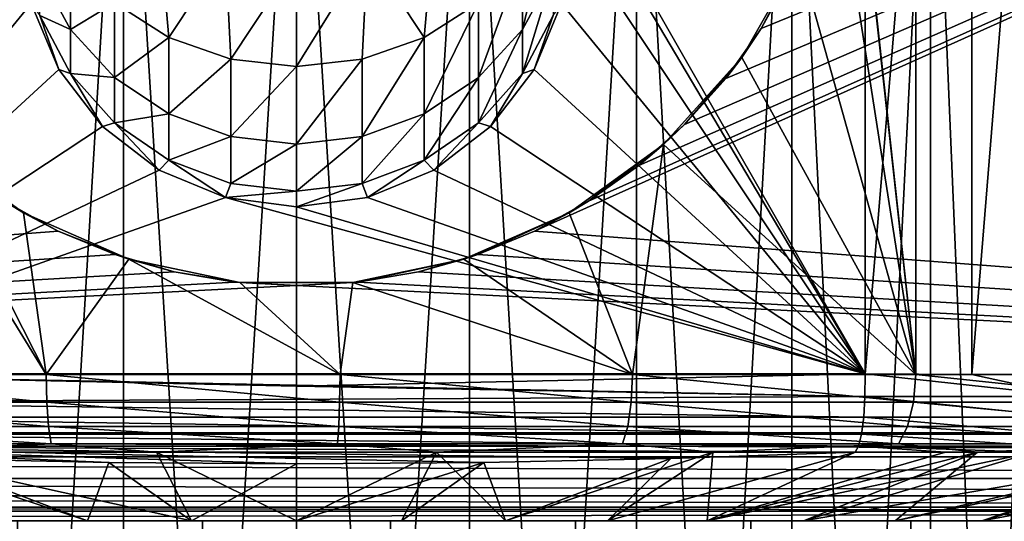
# Model space of a CAD drawing. Header units: metres. Extents: x -109 to 109, y -917 to 389.
# Tile 484 of 656: x -3.53 to 9.03, y -410.01 to -403.61. Entities that reach past the tile are written whole.
import ezdxf

# ---------------------------------------------------------------- set-up
doc = ezdxf.new("R2010")
doc.units = ezdxf.units.M
doc.layers.add('solid_24503124_XXX_01_SW0001', color=7, linetype='CONTINUOUS')
doc.layers.add('solid_24503124_XXX_01_SW0001_01', color=7, linetype='CONTINUOUS')

msp = doc.modelspace()

# ---------------------------------------------------------------- linework, layer by layer
at = {"layer": 'solid_24503124_XXX_01_SW0001'}
for points in [[(-36.877968, -391.122345, 80), (-3.037124, -393.693176, 80), (-36.877968, -408.877655, 80)], [(-3.38075, -403.405823, -21.299999), (-7.249827, -408.12616, -21.299999), (-7.249827, -391.87384, -21.299999)], [(-36.877968, -408.877655, 80), (-3.037124, -393.693176, 80), (-3.724197, -394.072937, 80)], [(-2.204994, -399, -412.045685), (-2.204994, -434.5, -412.045685), (-4.3349, -434.5, -411.439667)], [(-4.3349, -399, -411.439667), (-2.204994, -399, -412.045685), (-4.3349, -434.5, -411.439667)], [(-4.3349, -399, -389.060333), (-4.3349, -434.5, -389.060333), (-2.204994, -434.5, -388.454315)], [(-2.204994, -399, -388.454315), (-4.3349, -399, -389.060333), (-2.204994, -434.5, -388.454315)], [(-2.204994, -434.5, -412.045685), (0, -399, -412.25), (0, -434.5, -412.25)], [(-2.204994, -399, -388.454315), (0, -434.5, -388.25), (0, -399, -388.25)], [(-2.204994, -399, -388.454315), (-2.204994, -434.5, -388.454315), (0, -434.5, -388.25)], [(-2.204994, -399, -412.045685), (0, -399, -412.25), (-2.204994, -434.5, -412.045685)], [(2.204994, -399, -412.045685), (2.204994, -434.5, -412.045685), (0, -434.5, -412.25)], [(0, -399, -412.25), (2.204994, -399, -412.045685), (0, -434.5, -412.25)], [(-1.626531, -403.84079, -160.839645), (-2.320929, -403.397949, -160.656219), (-1.75, -402.445496, -163.515549)], [(-1.626531, -403.84079, -160.839645), (-1.75, -402.445496, -163.515549), (-0.905867, -402.748322, -163.690369)], [(-2.880444, -403.739746, -157.688187), (-3.272557, -403.018066, -157.494919), (-2.880444, -402.814484, -160.414536)], [(-2.880444, -403.739746, -157.688187), (-2.880444, -402.814484, -160.414536), (-2.320929, -403.397949, -160.656219)], [(-0.837605, -404.117218, -160.954147), (-1.626531, -403.84079, -160.839645), (-0.905867, -402.748322, -163.690369)], [(-3.272557, -403.56012, -154.767014), (-3.272557, -403.018066, -157.494919), (-2.880444, -403.739746, -157.688187)], [(-3.38075, -403.405823, -21.299999), (-3.03106, -404.250031, -21.299999), (-7.249827, -408.12616, -21.299999)], [(-3.031089, -404.25, -152), (-3.03106, -404.250031, -21.299999), (-3.38075, -403.405823, -21.299999)], [(-3.031089, -404.25, -152), (-3.38075, -403.405823, -21.299999), (-3.38074, -403.405853, -152)], [(-3.031089, -404.25, -152), (-3.38074, -403.405853, -152), (-3.272557, -403.56012, -154.767014)], [(-2.320929, -404.349792, -157.851578), (-2.880444, -403.739746, -157.688187), (-2.320929, -403.397949, -160.656219)], [(-2.320929, -404.349792, -157.851578), (-2.320929, -403.397949, -160.656219), (-1.626531, -403.84079, -160.839645)], [(-2.880444, -404.300873, -154.864334), (-3.272557, -403.56012, -154.767014), (-2.880444, -403.739746, -157.688187)], [(-3.031089, -404.25, -152), (-3.272557, -403.56012, -154.767014), (-2.880444, -404.300873, -154.864334)], [(-2.880444, -404.300873, -154.864334), (-2.880444, -403.739746, -157.688187), (-2.320929, -404.349792, -157.851578)], [(-1.626531, -404.812805, -157.975571), (-2.320929, -404.349792, -157.851578), (-1.626531, -403.84079, -160.839645)], [(-1.626531, -404.812805, -157.975571), (-1.626531, -403.84079, -160.839645), (-0.837605, -404.117218, -160.954147)], [(-5.677755, -404.094238, 21.771841), (-6.847156, -408.132996, 21.432837), (-3.190269, -408.132996, 22.272678)], [(-4.682041, -405.203705, 22.007465), (-5.677755, -404.094238, 21.771841), (-3.190269, -408.132996, 22.272678)], [(-0.837605, -405.101807, -158.052963), (-1.626531, -404.812805, -157.975571), (-0.837605, -404.117218, -160.954147)], [(-0.837605, -405.101807, -158.052963), (-0.837605, -404.117218, -160.954147), (0, -404.211182, -160.993057)], [(0, -405.200043, -158.079269), (-0.837605, -405.101807, -158.052963), (0, -404.211182, -160.993057)], [(0.837605, -404.117218, -160.954147), (0, -405.200043, -158.079269), (0, -404.211182, -160.993057)], [(-3.03106, -404.250031, -21.299999), (-2.47491, -404.974823, -21.299999), (-7.249827, -408.12616, -21.299999)], [(-2.474874, -404.974884, -152), (-3.03106, -404.250031, -21.299999), (-3.031089, -404.25, -152)], [(-2.474874, -404.974884, -152), (-3.031089, -404.25, -152), (-2.880444, -404.300873, -154.864334)], [(-2.474874, -404.974884, -152), (-2.47491, -404.974823, -21.299999), (-3.03106, -404.250031, -21.299999)], [(-2.320929, -404.927032, -154.946609), (-2.880444, -404.300873, -154.864334), (-2.320929, -404.349792, -157.851578)], [(-2.474874, -404.974884, -152), (-2.880444, -404.300873, -154.864334), (-2.320929, -404.927032, -154.946609)], [(-2.320929, -404.927032, -154.946609), (-2.320929, -404.349792, -157.851578), (-1.626531, -404.812805, -157.975571)], [(-1.626531, -405.402283, -155.009048), (-2.320929, -404.927032, -154.946609), (-1.626531, -404.812805, -157.975571)], [(-1.626531, -405.402283, -155.009048), (-1.626531, -404.812805, -157.975571), (-0.837605, -405.101807, -158.052963)], [(-2.47491, -404.974823, -21.299999), (-1.74995, -405.531128, -21.299999), (-7.249827, -408.12616, -21.299999)], [(-1.75, -405.531097, -152), (-1.74995, -405.531128, -21.299999), (-2.47491, -404.974823, -21.299999)], [(-1.75, -405.531097, -152), (-2.47491, -404.974823, -21.299999), (-2.474874, -404.974884, -152)], [(-1.75, -405.531097, -152), (-2.474874, -404.974884, -152), (-2.320929, -404.927032, -154.946609)], [(-1.75, -405.531097, -152), (-2.320929, -404.927032, -154.946609), (-1.626531, -405.402283, -155.009048)], [(-0.837605, -405.698914, -155.048019), (-1.626531, -405.402283, -155.009048), (-0.837605, -405.101807, -158.052963)], [(-0.837605, -405.698914, -155.048019), (-0.837605, -405.101807, -158.052963), (0, -405.200043, -158.079269)], [(0.837605, -405.101807, -158.052963), (0, -405.799744, -155.061264), (0, -405.200043, -158.079269)], [(-3.479089, -406.074188, 22.229393), (-4.682041, -405.203705, 22.007465), (-3.190269, -408.132996, 22.272678)], [(-4.364478, -405.472778, 80), (-4.682041, -405.203705, 22.007465), (-3.479089, -406.074188, 22.229393)], [(0, -405.799744, -155.061264), (-0.837605, -405.698914, -155.048019), (0, -405.200043, -158.079269)], [(-3.724197, -405.927063, 80), (-4.364478, -405.472778, 80), (-3.479089, -406.074188, 22.229393)], [(-0.905867, -405.880737, -152), (-1.75, -405.531097, -152), (-1.626531, -405.402283, -155.009048)], [(-0.905867, -405.880737, -152), (-1.626531, -405.402283, -155.009048), (-0.837605, -405.698914, -155.048019)], [(-1.74995, -405.531128, -21.299999), (-0.905888, -405.880737, -21.299999), (-7.249827, -408.12616, -21.299999)], [(-0.905867, -405.880737, -152), (-1.74995, -405.531128, -21.299999), (-1.75, -405.531097, -152)], [(-0.905867, -405.880737, -152), (-0.905888, -405.880737, -21.299999), (-1.74995, -405.531128, -21.299999)], [(-0.905867, -405.880737, -152), (-0.837605, -405.698914, -155.048019), (0, -405.799744, -155.061264)], [(0.837605, -405.698914, -155.048019), (0, -406, -152), (0, -405.799744, -155.061264)], [(0, -406, -152), (-0.905867, -405.880737, -152), (0, -405.799744, -155.061264)], [(-36.877968, -408.877655, 80), (-3.724197, -405.927063, 80), (-3.037124, -406.306824, 80)], [(-0.905888, -405.880737, -21.299999), (7.249827, -408.12616, -21.299999), (-7.249827, -408.12616, -21.299999)], [(-3.037124, -406.306824, 80), (-3.724197, -405.927063, 80), (-3.479089, -406.074188, 22.229393)], [(0, -406, -152), (0, -406, -21.299999), (-0.905888, -405.880737, -21.299999)], [(0, -406, -152), (-0.905888, -405.880737, -21.299999), (-0.905867, -405.880737, -152)], [(0.905867, -405.880737, -152), (0, -406, -21.299999), (0, -406, -152)], [(-2.139182, -406.665131, 22.398079), (-3.479089, -406.074188, 22.229393), (-3.190269, -408.132996, 22.272678)], [(-3.037124, -406.306824, 80), (-3.479089, -406.074188, 22.229393), (-2.139182, -406.665131, 22.398079)], [(-36.877968, -408.877655, 80), (-3.037124, -406.306824, 80), (-2.312017, -406.607147, 80)], [(-2.312017, -406.607147, 80), (-3.037124, -406.306824, 80), (-2.139182, -406.665131, 22.398079)], [(-36.877968, -408.877655, 80), (-2.312017, -406.607147, 80), (-1.557671, -406.824493, 80)], [(-1.557671, -406.824493, 80), (-2.312017, -406.607147, 80), (-2.139182, -406.665131, 22.398079)], [(-1.557671, -406.824493, 80), (-2.139182, -406.665131, 22.398079), (-0.719978, -406.96286, 22.488478)], [(-36.877968, -408.877655, 80), (-1.557671, -406.824493, 80), (-0.783683, -406.955994, 80)], [(-0.783683, -406.955994, 80), (-1.557671, -406.824493, 80), (-0.719978, -406.96286, 22.488478)], [(0, -407, 80), (-0.783683, -406.955994, 80), (-0.719978, -406.96286, 22.488478)], [(7.24878, -408.416779, -21.256926), (-7.246294, -408.48642, -21.233025), (-7.249827, -408.12616, -21.299999)], [(-3.183087, -408.486603, 22.208439), (-3.190269, -408.132996, 22.272678), (-6.847156, -408.132996, 21.432837)], [(-6.82813, -408.486603, 21.371088), (-3.183087, -408.486603, 22.208439), (-6.847156, -408.132996, 21.432837)], [(0.55041, -408.486603, 22.428638), (0.555336, -408.132996, 22.493145), (-3.190269, -408.132996, 22.272678)], [(-3.183087, -408.486603, 22.208439), (0.55041, -408.486603, 22.428638), (-3.190269, -408.132996, 22.272678)], [(7.234003, -408.677948, -21.134729), (-7.234003, -408.677948, -21.134729), (-7.246294, -408.48642, -21.233025)], [(-3.160501, -408.795349, 22.023577), (-3.183087, -408.486603, 22.208439), (-6.82813, -408.486603, 21.371088)], [(-6.77269, -408.795349, 21.193333), (-3.160501, -408.795349, 22.023577), (-6.82813, -408.486603, 21.371088)], [(0.539393, -408.795349, 22.242657), (0.55041, -408.486603, 22.428638), (-3.183087, -408.486603, 22.208439)], [(-3.160501, -408.795349, 22.023577), (0.539393, -408.795349, 22.242657), (-3.183087, -408.486603, 22.208439)], [(7.206511, -408.894836, -20.942553), (-7.206511, -408.894836, -20.942553), (-7.234003, -408.677948, -21.134729)], [(36.877968, -409.183319, 80.047859), (-36.877968, -409.183319, 80.047859), (-36.877968, -408.877655, 80)], [(-6.77269, -408.795349, 21.193333), (-6.688049, -409.017975, 20.922672), (-3.125461, -409.017975, 21.742119)], [(-6.77269, -408.795349, 21.193333), (-3.125461, -409.017975, 21.742119), (-3.160501, -408.795349, 22.023577)], [(7.168308, -409.048676, -20.695629), (-7.168308, -409.048676, -20.695629), (-7.206511, -408.894836, -20.942553)], [(7.168308, -409.048676, -20.695629), (7.123383, -409.125549, -20.414766), (-7.168308, -409.048676, -20.695629)], [(-7.168308, -409.048676, -20.695629), (2.388365, -409.25589, -20.421066), (-0.00139, -409.272888, -20.421892)], [(-7.168308, -409.048676, -20.695629), (-0.00139, -409.272888, -20.421892), (-2.391369, -409.255859, -20.421066)], [(-7.168308, -409.048676, -20.695629), (-2.391369, -409.255859, -20.421066), (-4.774992, -409.205627, -20.418634)], [(-3.125461, -409.017975, 21.742119), (-6.688049, -409.017975, 20.922672), (-5.307868, -409.125549, 20.960243)], [(-3.125461, -409.017975, 21.742119), (-5.307868, -409.125549, 20.960243), (-1.785527, -409.125549, 21.548019)], [(-5.307868, -409.125549, 20.960243), (-3.967916, -410, 13.946512), (-2.664519, -410, 14.253082)], [(-5.307868, -409.125549, 20.960243), (-2.664519, -410, 14.253082), (-1.337842, -410, 14.438152)], [(-1.785527, -409.125549, 21.548019), (-5.307868, -409.125549, 20.960243), (-1.337842, -410, 14.438152)], [(0.523693, -409.017975, 21.959372), (-3.125461, -409.017975, 21.742119), (-1.785527, -409.125549, 21.548019)], [(36.877968, -409.460022, 80.187065), (-36.877968, -409.460022, 80.187065), (-36.877968, -409.183319, 80.047859)], [(36.877968, -409.183319, 80.047859), (36.877968, -409.460022, 80.187065), (-36.877968, -409.183319, 80.047859)], [(-4.774992, -409.205627, -20.418634), (-2.664519, -410, -14.253082), (-3.967916, -410, -13.946512)], [(-4.774992, -409.205627, -20.418634), (-2.391369, -409.255859, -20.421066), (-2.664519, -410, -14.253082)], [(-2.391369, -409.255859, -20.421066), (-1.337842, -410, -14.438152), (-2.664519, -410, -14.253082)], [(-2.391369, -409.255859, -20.421066), (-0.00139, -409.272888, -20.421892), (-1.337842, -410, -14.438152)], [(-0.00139, -409.272888, -20.421892), (0, -410, -14.49998), (-1.337842, -410, -14.438152)], [(36.877968, -409.680847, 80.404259), (-36.877968, -409.680847, 80.404259), (-36.877968, -409.460022, 80.187065)], [(36.877968, -409.460022, 80.187065), (36.877968, -409.680847, 80.404259), (-36.877968, -409.460022, 80.187065)], [(36.877968, -409.824615, 80.678604), (-36.877968, -409.824615, 80.678604), (-36.877968, -409.680847, 80.404259)], [(36.877968, -409.680847, 80.404259), (36.877968, -409.824615, 80.678604), (-36.877968, -409.680847, 80.404259)], [(36.877968, -409.877502, 80.982544), (37.000458, -410, 88), (-37.000458, -410, 88)], [(-36.877968, -409.877502, 80.982544), (36.877968, -409.877502, 80.982544), (-37.000458, -410, 88)], [(-36.877968, -409.824615, 80.678604), (36.877968, -409.877502, 80.982544), (-36.877968, -409.877502, 80.982544)], [(36.877968, -409.824615, 80.678604), (36.877968, -409.877502, 80.982544), (-36.877968, -409.824615, 80.678604)], [(-1.199402, -410, 12.944548), (-6.463395, -410, 12.979765), (-7.633059, -410, 12.328273)], [(-3.557692, -410, 12.503706), (-1.199402, -410, 12.944548), (-7.633059, -410, 12.328273)], [(-1.199508, -410, -12.944538), (-3.557472, -410, -12.503769), (-6.463395, -410, -12.979765)], [(1.19961, -410, -12.944529), (-1.199508, -410, -12.944538), (-6.463395, -410, -12.979765)], [(5.23799, -410, 13.520853), (-5.23799, -410, 13.520853), (-6.463395, -410, 12.979765)], [(6.463395, -410, 12.979765), (5.23799, -410, 13.520853), (-6.463395, -410, 12.979765)], [(-1.199402, -410, 12.944548), (6.463395, -410, 12.979765), (-6.463395, -410, 12.979765)], [(3.967916, -410, 13.946512), (-3.967916, -410, 13.946512), (-5.23799, -410, 13.520853)], [(5.23799, -410, 13.520853), (3.967916, -410, 13.946512), (-5.23799, -410, 13.520853)], [(2.664519, -410, 14.253082), (-2.664519, -410, 14.253082), (-3.967916, -410, 13.946512)], [(3.967916, -410, 13.946512), (2.664519, -410, 14.253082), (-3.967916, -410, 13.946512)], [(-3.557692, -410, 12.503706), (-3.557269, -535, 12.503851), (-1.199402, -410, 12.944548)], [(-1.199508, -410, -12.944538), (-3.557269, -535, -12.503851), (-3.557472, -410, -12.503769)], [(-1.199402, -410, 12.944548), (-3.557269, -535, 12.503851), (-1.198704, -535, 12.944597)], [(-1.199508, -410, -12.944538), (-1.198704, -535, -12.944597), (-3.557269, -535, -12.503851)], [(1.337842, -410, 14.438152), (-1.337842, -410, 14.438152), (-2.664519, -410, 14.253082)], [(2.664519, -410, 14.253082), (1.337842, -410, 14.438152), (-2.664519, -410, 14.253082)], [(1.337842, -410, 14.438152), (0, -410, 14.49998), (-1.337842, -410, 14.438152)], [(1.19961, -410, -12.944529), (-1.198704, -535, -12.944597), (-1.199508, -410, -12.944538)], [(1.19961, -410, -12.944529), (1.198704, -535, -12.944597), (-1.198704, -535, -12.944597)]]:
    msp.add_3dface(points, dxfattribs=at)
at = {"layer": 'solid_24503124_XXX_01_SW0001_01'}
for points in [[(-37.000458, -390, 88), (-37.000458, -410, 88), (37.000458, -410, 88)], [(37.000458, -390, 88), (-37.000458, -390, 88), (37.000458, -410, 88)], [(36.877968, -391.122345, 80), (3.037124, -406.306824, 80), (3.724197, -405.927063, 80)], [(36.877968, -391.122345, 80), (36.877968, -408.877655, 80), (3.037124, -406.306824, 80)], [(36.877968, -391.122345, 80), (3.724197, -405.927063, 80), (4.364478, -405.472778, 80)], [(36.877968, -391.122345, 80), (4.364478, -405.472778, 80), (4.949748, -404.949738, 80)], [(36.877968, -391.122345, 80), (4.949748, -404.949738, 80), (5.472773, -404.364471, 80)], [(36.877968, -391.122345, 80), (5.472773, -404.364471, 80), (5.927076, -403.724182, 80)], [(36.877968, -391.122345, 80), (5.927076, -403.724182, 80), (6.306809, -403.037109, 80)], [(3.03106, -400.749969, -21.299999), (7.249827, -391.87384, -21.299999), (7.249827, -408.12616, -21.299999)], [(6.852752, -398.571747, 21.431047), (7.896485, -408.132996, 21.068829), (7.896485, -391.867004, 21.068829)], [(8.610377, -391.867004, -20.787289), (7.249827, -408.12616, -21.299999), (7.249827, -391.87384, -21.299999)], [(8.610377, -391.867004, -20.787289), (8.610377, -408.132996, -20.787289), (7.249827, -408.12616, -21.299999)], [(11.287881, -408.132996, 19.463652), (11.287881, -391.867004, 19.463652), (7.896485, -391.867004, 21.068829)], [(7.896485, -408.132996, 21.068829), (11.287881, -408.132996, 19.463652), (7.896485, -391.867004, 21.068829)], [(8.610377, -391.867004, -20.787289), (9.934972, -391.873779, -20.187777), (8.610377, -408.132996, -20.787289)], [(9.934972, -391.873779, -20.187777), (9.934972, -408.126221, -20.187777), (8.610377, -408.132996, -20.787289)], [(6.852752, -398.571747, 21.431047), (7, -400, 21.383406), (7.896485, -408.132996, 21.068829)], [(0, -399, -388.25), (0, -434.5, -388.25), (2.204994, -434.5, -388.454315)], [(2.204994, -399, -388.454315), (0, -399, -388.25), (2.204994, -434.5, -388.454315)], [(2.204994, -399, -388.454315), (2.204994, -434.5, -388.454315), (4.3349, -434.5, -389.060333)], [(4.3349, -399, -389.060333), (2.204994, -399, -388.454315), (4.3349, -434.5, -389.060333)], [(4.3349, -399, -411.439667), (4.3349, -434.5, -411.439667), (2.204994, -434.5, -412.045685)], [(2.204994, -399, -412.045685), (4.3349, -399, -411.439667), (2.204994, -434.5, -412.045685)], [(4.3349, -399, -389.060333), (4.3349, -434.5, -389.060333), (6.317186, -434.5, -390.047394)], [(6.317186, -399, -390.047394), (4.3349, -399, -389.060333), (6.317186, -434.5, -390.047394)], [(6.317186, -399, -410.452606), (6.317186, -434.5, -410.452606), (4.3349, -434.5, -411.439667)], [(4.3349, -399, -411.439667), (6.317186, -399, -410.452606), (4.3349, -434.5, -411.439667)], [(6.317186, -399, -390.047394), (6.317186, -434.5, -390.047394), (8.084348, -434.5, -391.381897)], [(8.084348, -399, -391.381897), (6.317186, -399, -390.047394), (8.084348, -434.5, -391.381897)], [(8.084348, -399, -409.118103), (8.084348, -434.5, -409.118103), (6.317186, -434.5, -410.452606)], [(6.317186, -399, -410.452606), (8.084348, -399, -409.118103), (6.317186, -434.5, -410.452606)], [(8.084348, -399, -391.381897), (8.084348, -434.5, -391.381897), (9.576207, -434.5, -393.018372)], [(9.576207, -399, -393.018372), (8.084348, -399, -391.381897), (9.576207, -434.5, -393.018372)], [(9.576207, -399, -407.481628), (9.576207, -434.5, -407.481628), (8.084348, -434.5, -409.118103)], [(8.084348, -399, -409.118103), (9.576207, -399, -407.481628), (8.084348, -434.5, -409.118103)], [(7, -400, 21.383406), (6.852819, -401.427917, 21.431026), (7.896485, -408.132996, 21.068829)], [(3.38075, -401.594177, -21.299999), (3.03106, -400.749969, -21.299999), (7.249827, -408.12616, -21.299999)], [(6.852819, -401.427917, 21.431026), (6.410461, -402.811768, 21.567474), (7.896485, -408.132996, 21.068829)], [(3.499991, -402.5, -21.299999), (3.38075, -401.594177, -21.299999), (7.249827, -408.12616, -21.299999)], [(2.880444, -403.739746, -157.688187), (2.880444, -402.814484, -160.414536), (3.272557, -402.124237, -160.128616)], [(3.272557, -403.018066, -157.494919), (2.880444, -403.739746, -157.688187), (3.272557, -402.124237, -160.128616)], [(1.626531, -403.84079, -160.839645), (0.905867, -402.748322, -163.690369), (1.75, -402.445496, -163.515549)], [(2.320929, -403.397949, -160.656219), (1.626531, -403.84079, -160.839645), (1.75, -402.445496, -163.515549)], [(3.38075, -403.405823, -21.299999), (3.499991, -402.5, -21.299999), (7.249827, -408.12616, -21.299999)], [(-0.837605, -404.117218, -160.954147), (-0.905867, -402.748322, -163.690369), (0, -402.851593, -163.75)], [(0, -404.211182, -160.993057), (-0.837605, -404.117218, -160.954147), (0, -402.851593, -163.75)], [(0, -404.211182, -160.993057), (0, -402.851593, -163.75), (0.905867, -402.748322, -163.690369)], [(0.837605, -404.117218, -160.954147), (0, -404.211182, -160.993057), (0.905867, -402.748322, -163.690369)], [(1.626531, -403.84079, -160.839645), (0.837605, -404.117218, -160.954147), (0.905867, -402.748322, -163.690369)], [(2.320929, -404.349792, -157.851578), (2.320929, -403.397949, -160.656219), (2.880444, -402.814484, -160.414536)], [(2.880444, -403.739746, -157.688187), (2.320929, -404.349792, -157.851578), (2.880444, -402.814484, -160.414536)], [(6.410461, -402.811768, 21.567474), (5.677857, -404.094116, 21.771814), (7.896485, -408.132996, 21.068829)], [(5.927076, -403.724182, 80), (5.677857, -404.094116, 21.771814), (6.410461, -402.811768, 21.567474)], [(6.306809, -403.037109, 80), (5.927076, -403.724182, 80), (6.410461, -402.811768, 21.567474)], [(2.880444, -404.300873, -154.864334), (2.880444, -403.739746, -157.688187), (3.272557, -403.018066, -157.494919)], [(3.272557, -403.56012, -154.767014), (2.880444, -404.300873, -154.864334), (3.272557, -403.018066, -157.494919)], [(1.626531, -404.812805, -157.975571), (1.626531, -403.84079, -160.839645), (2.320929, -403.397949, -160.656219)], [(2.320929, -404.349792, -157.851578), (1.626531, -404.812805, -157.975571), (2.320929, -403.397949, -160.656219)], [(3.03106, -404.250031, -21.299999), (3.38075, -403.405823, -21.299999), (7.249827, -408.12616, -21.299999)], [(3.38074, -403.405853, -152), (3.38075, -403.405823, -21.299999), (3.03106, -404.250031, -21.299999)], [(3.38074, -403.405853, -152), (3.03106, -404.250031, -21.299999), (3.031089, -404.25, -152)], [(3.38074, -403.405853, -152), (3.031089, -404.25, -152), (3.272557, -403.56012, -154.767014)], [(3.031089, -404.25, -152), (2.880444, -404.300873, -154.864334), (3.272557, -403.56012, -154.767014)], [(5.927076, -403.724182, 80), (5.472773, -404.364471, 80), (5.677857, -404.094116, 21.771814)], [(0.837605, -405.101807, -158.052963), (0.837605, -404.117218, -160.954147), (1.626531, -403.84079, -160.839645)], [(1.626531, -404.812805, -157.975571), (0.837605, -405.101807, -158.052963), (1.626531, -403.84079, -160.839645)], [(2.320929, -404.927032, -154.946609), (2.320929, -404.349792, -157.851578), (2.880444, -403.739746, -157.688187)], [(2.880444, -404.300873, -154.864334), (2.320929, -404.927032, -154.946609), (2.880444, -403.739746, -157.688187)], [(5.677857, -404.094116, 21.771814), (4.681995, -405.203735, 22.007475), (7.896485, -408.132996, 21.068829)], [(4.949748, -404.949738, 80), (4.681995, -405.203735, 22.007475), (5.677857, -404.094116, 21.771814)], [(5.472773, -404.364471, 80), (4.949748, -404.949738, 80), (5.677857, -404.094116, 21.771814)], [(0.837605, -405.101807, -158.052963), (0, -405.200043, -158.079269), (0.837605, -404.117218, -160.954147)], [(1.626531, -405.402283, -155.009048), (1.626531, -404.812805, -157.975571), (2.320929, -404.349792, -157.851578)], [(2.320929, -404.927032, -154.946609), (1.626531, -405.402283, -155.009048), (2.320929, -404.349792, -157.851578)], [(2.474874, -404.974884, -152), (2.320929, -404.927032, -154.946609), (2.880444, -404.300873, -154.864334)], [(3.031089, -404.25, -152), (2.47491, -404.974823, -21.299999), (2.474874, -404.974884, -152)], [(3.031089, -404.25, -152), (2.474874, -404.974884, -152), (2.880444, -404.300873, -154.864334)], [(3.031089, -404.25, -152), (3.03106, -404.250031, -21.299999), (2.47491, -404.974823, -21.299999)], [(2.47491, -404.974823, -21.299999), (3.03106, -404.250031, -21.299999), (7.249827, -408.12616, -21.299999)], [(0.837605, -405.698914, -155.048019), (0.837605, -405.101807, -158.052963), (1.626531, -404.812805, -157.975571)], [(1.626531, -405.402283, -155.009048), (0.837605, -405.698914, -155.048019), (1.626531, -404.812805, -157.975571)], [(1.75, -405.531097, -152), (1.626531, -405.402283, -155.009048), (2.320929, -404.927032, -154.946609)], [(1.74995, -405.531128, -21.299999), (2.47491, -404.974823, -21.299999), (7.249827, -408.12616, -21.299999)], [(2.474874, -404.974884, -152), (2.47491, -404.974823, -21.299999), (1.74995, -405.531128, -21.299999)], [(2.474874, -404.974884, -152), (1.74995, -405.531128, -21.299999), (1.75, -405.531097, -152)], [(2.474874, -404.974884, -152), (1.75, -405.531097, -152), (2.320929, -404.927032, -154.946609)], [(4.949748, -404.949738, 80), (4.364478, -405.472778, 80), (4.681995, -405.203735, 22.007475)], [(0.837605, -405.698914, -155.048019), (0, -405.799744, -155.061264), (0.837605, -405.101807, -158.052963)], [(4.681995, -405.203735, 22.007475), (3.476007, -406.075958, 22.229876), (4.285497, -408.132996, 22.088108)], [(3.724197, -405.927063, 80), (3.476007, -406.075958, 22.229876), (4.681995, -405.203735, 22.007475)], [(4.364478, -405.472778, 80), (3.724197, -405.927063, 80), (4.681995, -405.203735, 22.007475)], [(4.681995, -405.203735, 22.007475), (4.285497, -408.132996, 22.088108), (7.896485, -408.132996, 21.068829)], [(0.905867, -405.880737, -152), (0.837605, -405.698914, -155.048019), (1.626531, -405.402283, -155.009048)], [(1.75, -405.531097, -152), (0.905867, -405.880737, -152), (1.626531, -405.402283, -155.009048)], [(1.75, -405.531097, -152), (0.905888, -405.880737, -21.299999), (0.905867, -405.880737, -152)], [(1.75, -405.531097, -152), (1.74995, -405.531128, -21.299999), (0.905888, -405.880737, -21.299999)], [(0.905888, -405.880737, -21.299999), (1.74995, -405.531128, -21.299999), (7.249827, -408.12616, -21.299999)], [(0.905867, -405.880737, -152), (0, -406, -152), (0.837605, -405.698914, -155.048019)], [(-0.905888, -405.880737, -21.299999), (0, -406, -21.299999), (7.249827, -408.12616, -21.299999)], [(0, -406, -21.299999), (0.905888, -405.880737, -21.299999), (7.249827, -408.12616, -21.299999)], [(0.905867, -405.880737, -152), (0.905888, -405.880737, -21.299999), (0, -406, -21.299999)], [(3.724197, -405.927063, 80), (3.037124, -406.306824, 80), (3.476007, -406.075958, 22.229876)], [(3.476007, -406.075958, 22.229876), (2.13452, -406.666595, 22.398523), (4.285497, -408.132996, 22.088108)], [(2.312017, -406.607147, 80), (2.13452, -406.666595, 22.398523), (3.476007, -406.075958, 22.229876)], [(3.037124, -406.306824, 80), (2.312017, -406.607147, 80), (3.476007, -406.075958, 22.229876)], [(36.877968, -408.877655, 80), (2.312017, -406.607147, 80), (3.037124, -406.306824, 80)], [(2.312017, -406.607147, 80), (1.557671, -406.824493, 80), (2.13452, -406.666595, 22.398523)], [(36.877968, -408.877655, 80), (1.557671, -406.824493, 80), (2.312017, -406.607147, 80)], [(-2.139182, -406.665131, 22.398079), (-3.190269, -408.132996, 22.272678), (0.555336, -408.132996, 22.493145)], [(-0.719978, -406.96286, 22.488478), (-2.139182, -406.665131, 22.398079), (0.555336, -408.132996, 22.493145)], [(2.13452, -406.666595, 22.398523), (0.719952, -406.962891, 22.488478), (4.285497, -408.132996, 22.088108)], [(0.783683, -406.955994, 80), (0.719952, -406.962891, 22.488478), (2.13452, -406.666595, 22.398523)], [(1.557671, -406.824493, 80), (0.783683, -406.955994, 80), (2.13452, -406.666595, 22.398523)], [(36.877968, -408.877655, 80), (0.783683, -406.955994, 80), (1.557671, -406.824493, 80)], [(-36.877968, -408.877655, 80), (-0.783683, -406.955994, 80), (0, -407, 80)], [(0.719952, -406.962891, 22.488478), (-0.719978, -406.96286, 22.488478), (0.555336, -408.132996, 22.493145)], [(0, -407, 80), (-0.719978, -406.96286, 22.488478), (0.719952, -406.962891, 22.488478)], [(0.783683, -406.955994, 80), (0, -407, 80), (0.719952, -406.962891, 22.488478)], [(36.877968, -408.877655, 80), (0, -407, 80), (0.783683, -406.955994, 80)], [(0.719952, -406.962891, 22.488478), (0.555336, -408.132996, 22.493145), (4.285497, -408.132996, 22.088108)], [(36.877968, -408.877655, 80), (-36.877968, -408.877655, 80), (0, -407, 80)], [(0.000864, -408.281189, -21.299999), (-7.249827, -408.12616, -21.299999), (7.249827, -408.12616, -21.299999)], [(7.24878, -408.416779, -21.256926), (-7.249827, -408.12616, -21.299999), (0.000864, -408.281189, -21.299999)], [(7.24878, -408.416779, -21.256926), (0.000864, -408.281189, -21.299999), (7.249827, -408.12616, -21.299999)], [(7.24878, -408.416779, -21.256926), (7.249827, -408.12616, -21.299999), (9.905254, -408.416779, -20.156578)], [(9.905254, -408.416779, -20.156578), (7.249827, -408.12616, -21.299999), (8.610377, -408.132996, -20.787289)], [(9.905254, -408.416779, -20.156578), (8.610377, -408.132996, -20.787289), (9.934972, -408.126221, -20.187777)], [(0.55041, -408.486603, 22.428638), (4.268611, -408.486603, 22.02557), (0.555336, -408.132996, 22.493145)], [(4.268611, -408.486603, 22.02557), (4.285497, -408.132996, 22.088108), (0.555336, -408.132996, 22.493145)], [(4.268611, -408.486603, 22.02557), (7.868193, -408.486603, 21.010433), (4.285497, -408.132996, 22.088108)], [(7.868193, -408.486603, 21.010433), (7.896485, -408.132996, 21.068829), (4.285497, -408.132996, 22.088108)], [(7.868193, -408.486603, 21.010433), (11.249125, -408.486603, 19.41144), (7.896485, -408.132996, 21.068829)], [(11.249125, -408.486603, 19.41144), (11.287881, -408.132996, 19.463652), (7.896485, -408.132996, 21.068829)], [(7.234003, -408.677948, -21.134729), (-7.246294, -408.48642, -21.233025), (7.24878, -408.416779, -21.256926)], [(0.539393, -408.795349, 22.242657), (4.224319, -408.795349, 21.844492), (0.55041, -408.486603, 22.428638)], [(4.224319, -408.795349, 21.844492), (4.268611, -408.486603, 22.02557), (0.55041, -408.486603, 22.428638)], [(4.224319, -408.795349, 21.844492), (7.792017, -408.795349, 20.840134), (4.268611, -408.486603, 22.02557)], [(7.792017, -408.795349, 20.840134), (7.868193, -408.486603, 21.010433), (4.268611, -408.486603, 22.02557)], [(7.234003, -408.677948, -21.134729), (7.24878, -408.416779, -21.256926), (9.829299, -408.677917, -20.059725)], [(7.24878, -408.416779, -21.256926), (9.905254, -408.416779, -20.156578), (9.829299, -408.677917, -20.059725)], [(7.792017, -408.795349, 20.840134), (11.143485, -408.795349, 19.257452), (7.868193, -408.486603, 21.010433)], [(11.143485, -408.795349, 19.257452), (11.249125, -408.486603, 19.41144), (7.868193, -408.486603, 21.010433)], [(7.206511, -408.894836, -20.942553), (-7.234003, -408.677948, -21.134729), (7.234003, -408.677948, -21.134729)], [(7.206511, -408.894836, -20.942553), (7.234003, -408.677948, -21.134729), (9.71285, -408.894806, -19.904396)], [(7.234003, -408.677948, -21.134729), (9.829299, -408.677917, -20.059725), (9.71285, -408.894806, -19.904396)], [(36.877968, -409.183319, 80.047859), (-36.877968, -408.877655, 80), (36.877968, -408.877655, 80)], [(-3.160501, -408.795349, 22.023577), (-3.125461, -409.017975, 21.742119), (0.523693, -409.017975, 21.959372)], [(-3.160501, -408.795349, 22.023577), (0.523693, -409.017975, 21.959372), (0.539393, -408.795349, 22.242657)], [(0.539393, -408.795349, 22.242657), (0.523693, -409.017975, 21.959372), (4.158343, -409.017975, 21.568413)], [(0.539393, -408.795349, 22.242657), (4.158343, -409.017975, 21.568413), (4.224319, -408.795349, 21.844492)], [(4.224319, -408.795349, 21.844492), (4.158343, -409.017975, 21.568413), (7.677819, -409.017975, 20.58007)], [(4.224319, -408.795349, 21.844492), (7.677819, -409.017975, 20.58007), (7.792017, -408.795349, 20.840134)], [(7.792017, -408.795349, 20.840134), (7.677819, -409.017975, 20.58007), (10.984641, -409.017975, 19.021721)], [(7.792017, -408.795349, 20.840134), (10.984641, -409.017975, 19.021721), (11.143485, -408.795349, 19.257452)], [(7.168308, -409.048676, -20.695629), (-7.206511, -408.894836, -20.942553), (7.206511, -408.894836, -20.942553)], [(7.168308, -409.048676, -20.695629), (7.206511, -408.894836, -20.942553), (9.565263, -409.048676, -19.702782)], [(7.206511, -408.894836, -20.942553), (9.71285, -408.894806, -19.904396), (9.565263, -409.048676, -19.702782)], [(-7.168308, -409.048676, -20.695629), (7.123383, -409.125549, -20.414766), (4.772426, -409.205719, -20.418642)], [(-7.168308, -409.048676, -20.695629), (4.772426, -409.205719, -20.418642), (2.388365, -409.25589, -20.421066)], [(0.523693, -409.017975, 21.959372), (-1.785527, -409.125549, 21.548019), (1.78552, -409.125549, 21.548019)], [(-1.785527, -409.125549, 21.548019), (-1.337842, -410, 14.438152), (0, -410, 14.49998)], [(1.78552, -409.125549, 21.548019), (-1.785527, -409.125549, 21.548019), (0, -410, 14.49998)], [(1.78552, -409.125549, 21.548019), (0, -410, 14.49998), (1.337842, -410, 14.438152)], [(4.158343, -409.017975, 21.568413), (0.523693, -409.017975, 21.959372), (1.78552, -409.125549, 21.548019)], [(1.78552, -409.125549, 21.548019), (1.337842, -410, 14.438152), (2.664519, -410, 14.253082)], [(4.158343, -409.017975, 21.568413), (1.78552, -409.125549, 21.548019), (5.30786, -409.125549, 20.960245)], [(5.30786, -409.125549, 20.960245), (1.78552, -409.125549, 21.548019), (2.664519, -410, 14.253082)], [(5.30786, -409.125549, 20.960245), (2.664519, -410, 14.253082), (3.967916, -410, 13.946512)], [(7.123383, -409.125549, -20.414766), (5.23799, -410, -13.520853), (3.967916, -410, -13.946512)], [(4.772426, -409.205719, -20.418642), (7.123383, -409.125549, -20.414766), (3.967916, -410, -13.946512)], [(5.30786, -409.125549, 20.960245), (3.967916, -410, 13.946512), (5.23799, -410, 13.520853)], [(7.677819, -409.017975, 20.58007), (4.158343, -409.017975, 21.568413), (5.30786, -409.125549, 20.960245)], [(9.396449, -409.125549, -19.473366), (6.463395, -410, -12.979765), (5.23799, -410, -13.520853)], [(8.274352, -409.125549, -19.975994), (9.396449, -409.125549, -19.473366), (5.23799, -410, -13.520853)], [(7.123383, -409.125549, -20.414766), (8.274352, -409.125549, -19.975994), (5.23799, -410, -13.520853)], [(8.685417, -409.125549, 19.800726), (5.23799, -410, 13.520853), (6.463395, -410, 12.979765)], [(8.685417, -409.125549, 19.800726), (5.30786, -409.125549, 20.960245), (5.23799, -410, 13.520853)], [(7.677819, -409.017975, 20.58007), (5.30786, -409.125549, 20.960245), (8.685417, -409.125549, 19.800726)], [(9.396449, -409.125549, -19.473366), (11.081329, -409.20639, -17.795078), (6.463395, -410, -12.979765)], [(8.685417, -409.125549, 19.800726), (6.463395, -410, 12.979765), (7.633059, -410, 12.328273)], [(7.168308, -409.048676, -20.695629), (8.274352, -409.125549, -19.975994), (7.123383, -409.125549, -20.414766)], [(7.168308, -409.048676, -20.695629), (9.396449, -409.125549, -19.473366), (8.274352, -409.125549, -19.975994)], [(7.168308, -409.048676, -20.695629), (9.565263, -409.048676, -19.702782), (9.396449, -409.125549, -19.473366)], [(11.826057, -409.125549, 18.101093), (7.633059, -410, 12.328273), (8.738192, -410, 11.571257)], [(11.826057, -409.125549, 18.101093), (8.685417, -409.125549, 19.800726), (7.633059, -410, 12.328273)], [(10.984641, -409.017975, 19.021721), (7.677819, -409.017975, 20.58007), (8.685417, -409.125549, 19.800726)], [(10.984641, -409.017975, 19.021721), (8.685417, -409.125549, 19.800726), (11.826057, -409.125549, 18.101093)], [(11.826057, -409.125549, 18.101093), (8.738192, -410, 11.571257), (9.768631, -410, 10.715567)], [(-0.00139, -409.272888, -20.421892), (2.388365, -409.25589, -20.421066), (0, -410, -14.49998)], [(2.388365, -409.25589, -20.421066), (1.337842, -410, -14.438152), (0, -410, -14.49998)], [(2.388365, -409.25589, -20.421066), (2.664519, -410, -14.253082), (1.337842, -410, -14.438152)], [(2.388365, -409.25589, -20.421066), (4.772426, -409.205719, -20.418642), (2.664519, -410, -14.253082)], [(4.772426, -409.205719, -20.418642), (3.967916, -410, -13.946512), (2.664519, -410, -14.253082)], [(11.081329, -409.20639, -17.795078), (7.633059, -410, -12.328273), (6.463395, -410, -12.979765)], [(11.081329, -409.20639, -17.795078), (8.738192, -410, -11.571257), (7.633059, -410, -12.328273)], [(11.081329, -409.20639, -17.795078), (12.763568, -409.256134, -16.116148), (8.738192, -410, -11.571257)], [(12.763568, -409.256134, -16.116148), (9.768631, -410, -10.715567), (8.738192, -410, -11.571257)], [(-6.463395, -410, -12.979765), (-5.23799, -410, -13.520853), (6.463395, -410, -12.979765)], [(1.19961, -410, -12.944529), (-6.463395, -410, -12.979765), (6.463395, -410, -12.979765)], [(-5.23799, -410, -13.520853), (5.23799, -410, -13.520853), (6.463395, -410, -12.979765)], [(-5.23799, -410, -13.520853), (-3.967916, -410, -13.946512), (5.23799, -410, -13.520853)], [(-3.967916, -410, -13.946512), (3.967916, -410, -13.946512), (5.23799, -410, -13.520853)], [(-3.967916, -410, -13.946512), (-2.664519, -410, -14.253082), (3.967916, -410, -13.946512)], [(-2.664519, -410, -14.253082), (2.664519, -410, -14.253082), (3.967916, -410, -13.946512)], [(-2.664519, -410, -14.253082), (-1.337842, -410, -14.438152), (2.664519, -410, -14.253082)], [(-1.337842, -410, -14.438152), (1.337842, -410, -14.438152), (2.664519, -410, -14.253082)], [(-1.337842, -410, -14.438152), (0, -410, -14.49998), (1.337842, -410, -14.438152)], [(-1.199402, -410, 12.944548), (-1.198704, -535, 12.944597), (1.198704, -535, 12.944597)], [(-1.199402, -410, 12.944548), (1.198704, -535, 12.944597), (1.199402, -410, 12.944548)], [(-1.199402, -410, 12.944548), (1.199402, -410, 12.944548), (6.463395, -410, 12.979765)], [(1.199402, -410, 12.944548), (1.198704, -535, 12.944597), (3.557269, -535, 12.503851)], [(1.19961, -410, -12.944529), (3.557269, -535, -12.503851), (1.198704, -535, -12.944597)], [(1.199402, -410, 12.944548), (3.557269, -535, 12.503851), (3.557692, -410, 12.503706)], [(1.199402, -410, 12.944548), (3.557692, -410, 12.503706), (6.463395, -410, 12.979765)], [(3.557568, -410, -12.503741), (3.557269, -535, -12.503851), (1.19961, -410, -12.944529)], [(1.19961, -410, -12.944529), (6.463395, -410, -12.979765), (7.633059, -410, -12.328273)], [(3.557568, -410, -12.503741), (1.19961, -410, -12.944529), (7.633059, -410, -12.328273)], [(3.557692, -410, 12.503706), (3.557269, -535, 12.503851), (5.795265, -535, 11.636799)], [(5.79467, -410, -11.637084), (5.795265, -535, -11.636799), (3.557269, -535, -12.503851)], [(5.79467, -410, -11.637084), (3.557269, -535, -12.503851), (3.557568, -410, -12.503741)], [(5.79467, -410, -11.637084), (3.557568, -410, -12.503741), (7.633059, -410, -12.328273)], [(3.557692, -410, 12.503706), (5.795265, -535, 11.636799), (5.794521, -410, 11.637158)], [(3.557692, -410, 12.503706), (7.633059, -410, 12.328273), (6.463395, -410, 12.979765)], [(3.557692, -410, 12.503706), (5.794521, -410, 11.637158), (7.633059, -410, 12.328273)], [(5.794521, -410, 11.637158), (5.795265, -535, 11.636799), (7.834196, -535, 10.374236)], [(5.794521, -410, 11.637158), (7.834196, -535, 10.374236), (7.834294, -410, 10.374181)], [(5.794521, -410, 11.637158), (8.738192, -410, 11.571257), (7.633059, -410, 12.328273)], [(5.794521, -410, 11.637158), (7.834294, -410, 10.374181), (8.738192, -410, 11.571257)], [(7.834188, -410, -10.374262), (5.795265, -535, -11.636799), (5.79467, -410, -11.637084)], [(5.79467, -410, -11.637084), (8.738192, -410, -11.571257), (9.768631, -410, -10.715567)], [(7.834188, -410, -10.374262), (5.79467, -410, -11.637084), (9.768631, -410, -10.715567)], [(5.79467, -410, -11.637084), (7.633059, -410, -12.328273), (8.738192, -410, -11.571257)], [(7.834188, -410, -10.374262), (7.834196, -535, -10.374236), (5.795265, -535, -11.636799)], [(7.834188, -410, -10.374262), (9.606456, -535, -8.758754), (7.834196, -535, -10.374236)], [(9.607141, -410, -8.758013), (9.606456, -535, -8.758754), (7.834188, -410, -10.374262)], [(7.834188, -410, -10.374262), (9.768631, -410, -10.715567), (10.715581, -410, -9.768641)], [(9.607141, -410, -8.758013), (7.834188, -410, -10.374262), (10.715581, -410, -9.768641)], [(7.834294, -410, 10.374181), (7.834196, -535, 10.374236), (9.606456, -535, 8.758754)], [(7.834294, -410, 10.374181), (9.606456, -535, 8.758754), (9.607066, -410, 8.758096)], [(7.834294, -410, 10.374181), (9.768631, -410, 10.715567), (8.738192, -410, 11.571257)], [(7.834294, -410, 10.374181), (10.715581, -410, 9.768641), (9.768631, -410, 10.715567)], [(7.834294, -410, 10.374181), (9.607066, -410, 8.758096), (10.715581, -410, 9.768641)]]:
    msp.add_3dface(points, dxfattribs=at)

doc.saveas('drawing.dxf')
